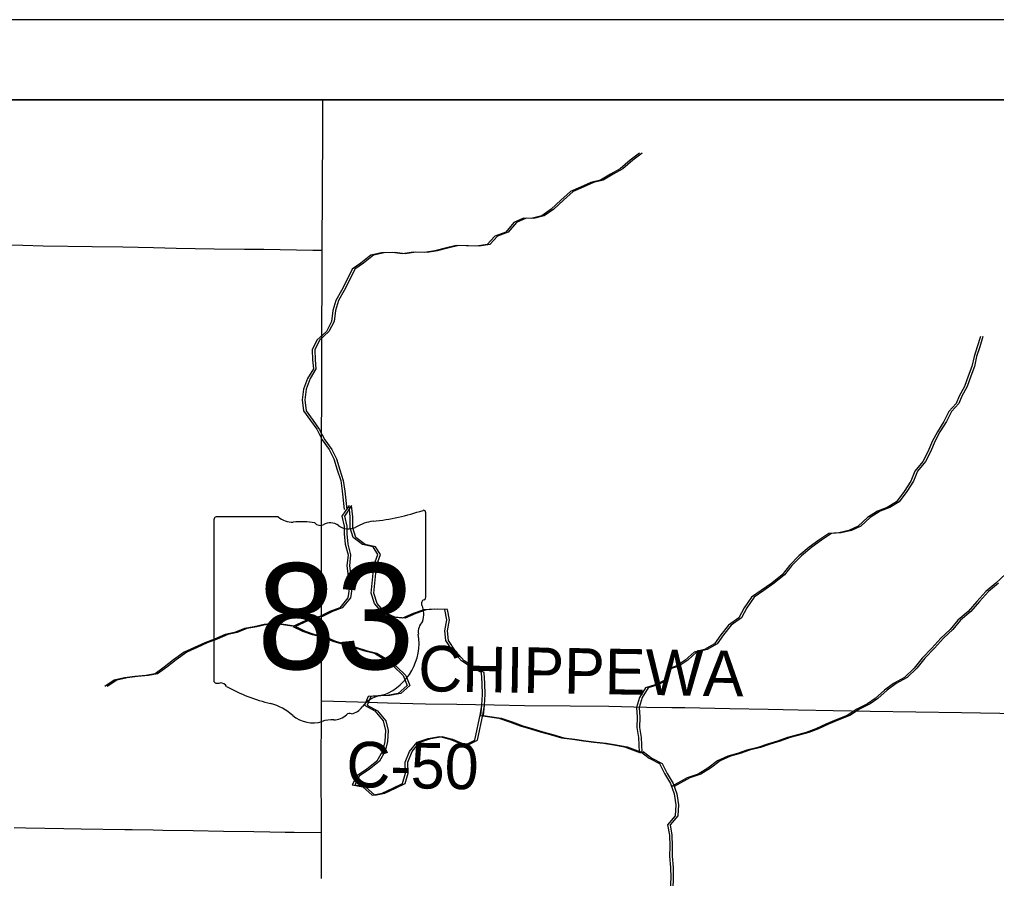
# Model space of a CAD drawing. Extents: x 0 to 34, y 0 to 22.
# Drawn here: x 17.627 to 18.844, y 9.496 to 10.565 of the extents above; entities that cross this region are included whole.
import ezdxf

# ---------------------------------------------------------------- set-up
doc = ezdxf.new("R2010")
doc.units = 0
for name, color, linetype in [('GM_X_County_Road', 7, 'Continuous'), ('GM_X_County_Road_Text', 7, 'Continuous'), ('GM_X_Minor_Lake', 7, 'Continuous'), ('GM_X_Minor_River', 7, 'Continuous'), ('GM_X_Rail_Line', 7, 'Continuous'), ('GM_X_State_Location', 7, 'Continuous'), ('GM_X_State_Route', 7, 'Continuous'), ('GM_X_State_Shield', 7, 'Continuous'), ('GM_X_Township_Road', 7, 'Continuous'), ('SH_Data', 7, 'Continuous')]:
    doc.layers.add(name, color=color, linetype=linetype)

msp = doc.modelspace()

# ---------------------------------------------------------------- linework, layer by layer
at = {"layer": 'GM_X_County_Road'}
for points in [[(18.0034, 9.7168), (18.0487, 9.7153), (18.0855, 9.7141), (18.133, 9.7131), (18.1718, 9.7124), (18.2182, 9.7116), (18.256, 9.711), (18.3129, 9.7103), (18.3613, 9.7099), (18.408, 9.7088), (18.4396, 9.7084), (18.4558, 9.7082), (18.5119, 9.7071), (18.5594, 9.7064), (18.5971, 9.7055), (18.6406, 9.7047), (18.6864, 9.7038), (18.7434, 9.7029), (18.8002, 9.702), (18.8717, 9.7007), (18.9131, 9.7), (18.9542, 9.6994), (19.0369, 9.6978)], [(17.6209, 9.5588), (17.6351, 9.5586), (17.6825, 9.5578), (17.7042, 9.5574), (17.7583, 9.5566), (17.7677, 9.5564), (17.7937, 9.556), (17.8056, 9.5558), (17.8435, 9.5551), (17.8814, 9.5545), (17.9193, 9.5538), (17.9391, 9.5535), (17.9582, 9.5532), (17.9695, 9.5531), (18.0033, 9.5528)]]:
    msp.add_lwpolyline(points, dxfattribs=at)
at = {"layer": 'GM_X_Minor_Lake'}
for points in [[(18.2015, 9.7007), (18.203, 9.7112), (18.2037, 9.7245), (18.2036, 9.7382), (18.2028, 9.7519), (18.1899, 9.7587), (18.1777, 9.7666), (18.167, 9.7784), (18.1582, 9.7916), (18.157, 9.8038), (18.1596, 9.8175), (18.1569, 9.8304), (18.1439, 9.8307), (18.1306, 9.8299), (18.1177, 9.8253), (18.1044, 9.8196), (18.0915, 9.8207), (18.0793, 9.826), (18.0693, 9.8377), (18.0651, 9.8506), (18.0666, 9.8632), (18.0677, 9.8757), (18.0684, 9.8852), (18.0737, 9.8989), (18.0675, 9.9084), (18.0546, 9.9114), (18.0428, 9.9201), (18.0389, 9.9322), (18.0392, 9.9459), (18.0377, 9.9596), (18.0286, 9.9466), (18.0317, 9.9341), (18.0317, 9.9246), (18.0329, 9.9117), (18.0364, 9.8984), (18.0349, 9.8847), (18.0365, 9.8718), (18.0384, 9.8585), (18.0362, 9.8449), (18.026, 9.8323), (18.0138, 9.8277), (18.0013, 9.8216), (17.9884, 9.8189), (17.9677, 9.8092)], [(18.2019, 9.6983), (18.203, 9.7112), (18.2037, 9.7245), (18.2036, 9.7382), (18.2028, 9.7519), (18.1899, 9.7587), (18.1777, 9.7666), (18.167, 9.7784), (18.1582, 9.7916), (18.157, 9.8038), (18.1596, 9.8175), (18.1569, 9.8304), (18.1439, 9.8307), (18.1306, 9.8299), (18.1177, 9.8253), (18.1044, 9.8196), (18.0915, 9.8207), (18.0793, 9.826), (18.0693, 9.8377), (18.0651, 9.8506), (18.0666, 9.8632), (18.0677, 9.8757), (18.0684, 9.8852), (18.0737, 9.8989), (18.0675, 9.9084), (18.0546, 9.9114), (18.0428, 9.9201), (18.0389, 9.9322), (18.0392, 9.9459), (18.0377, 9.9596), (18.0286, 9.9466), (18.0317, 9.9341), (18.0317, 9.9246), (18.0329, 9.9117), (18.0364, 9.8984), (18.0349, 9.8847), (18.0365, 9.8718), (18.0384, 9.8585), (18.0362, 9.8449), (18.026, 9.8323), (18.0138, 9.8277), (18.0013, 9.8216), (17.9884, 9.8189), (17.9688, 9.8097)], [(18.2048, 9.7007), (18.2062, 9.7112), (18.207, 9.7245), (18.2069, 9.7382), (18.2061, 9.7519), (18.1931, 9.7587), (18.1809, 9.7666), (18.1702, 9.7784), (18.1614, 9.7916), (18.1602, 9.8038), (18.1628, 9.8175), (18.1601, 9.8304), (18.1472, 9.8307), (18.1339, 9.8299), (18.121, 9.8253), (18.1077, 9.8196), (18.0947, 9.8207), (18.0825, 9.826), (18.0726, 9.8377), (18.0684, 9.8506), (18.0698, 9.8632), (18.0709, 9.8757), (18.0717, 9.8852), (18.0769, 9.8989), (18.0708, 9.9084), (18.0579, 9.9114), (18.046, 9.9201), (18.0422, 9.9322), (18.0425, 9.9459), (18.0409, 9.9596), (18.0319, 9.9466), (18.0349, 9.9341), (18.035, 9.9246), (18.0362, 9.9117), (18.0396, 9.8984), (18.0382, 9.8847), (18.0397, 9.8718), (18.0417, 9.8585), (18.0395, 9.8449), (18.0292, 9.8323), (18.0171, 9.8277), (18.0045, 9.8216), (17.9916, 9.8189), (17.971, 9.8092)], [(18.2052, 9.6983), (18.2062, 9.7112), (18.207, 9.7245), (18.2069, 9.7382), (18.2061, 9.7519), (18.1931, 9.7587), (18.1809, 9.7666), (18.1702, 9.7784), (18.1614, 9.7916), (18.1602, 9.8038), (18.1628, 9.8175), (18.1601, 9.8304), (18.1472, 9.8307), (18.1339, 9.8299), (18.121, 9.8253), (18.1077, 9.8196), (18.0947, 9.8207), (18.0825, 9.826), (18.0726, 9.8377), (18.0684, 9.8506), (18.0698, 9.8632), (18.0709, 9.8757), (18.0717, 9.8852), (18.0769, 9.8989), (18.0708, 9.9084), (18.0579, 9.9114), (18.046, 9.9201), (18.0422, 9.9322), (18.0425, 9.9459), (18.0409, 9.9596), (18.0319, 9.9466), (18.0349, 9.9341), (18.035, 9.9246), (18.0362, 9.9117), (18.0396, 9.8984), (18.0382, 9.8847), (18.0397, 9.8718), (18.0417, 9.8585), (18.0395, 9.8449), (18.0292, 9.8323), (18.0171, 9.8277), (18.0045, 9.8216), (17.9916, 9.8189), (17.972, 9.8097)], [(17.9675, 9.8094), (17.9797, 9.8033), (17.9918, 9.7992), (18.0052, 9.7962), (18.0174, 9.7909), (18.0303, 9.7871), (18.0429, 9.7833), (18.0558, 9.7792), (18.0692, 9.7762), (18.0814, 9.7686), (18.0932, 9.7599), (18.1051, 9.7482), (18.11, 9.7357), (18.099, 9.7258), (18.0854, 9.7234), (18.0739, 9.723), (18.0614, 9.7219), (18.0569, 9.7112), (18.0698, 9.7044), (18.0801, 9.6919), (18.0832, 9.6798), (18.0821, 9.6661), (18.0795, 9.6539), (18.0723, 9.6414), (18.0594, 9.6311), (18.0473, 9.6234), (18.0416, 9.612), (18.055, 9.6094), (18.0664, 9.5992), (18.079, 9.6019), (18.0923, 9.608), (18.1044, 9.6137), (18.1078, 9.6267), (18.1077, 9.6403), (18.113, 9.6536), (18.1225, 9.6651), (18.1362, 9.6697), (18.1502, 9.6724), (18.1632, 9.669), (18.175, 9.6641), (18.1845, 9.6629), (18.1944, 9.6679), (18.2015, 9.7007)], [(17.9677, 9.8092), (17.9797, 9.8033), (17.9918, 9.7992), (18.0052, 9.7962), (18.0174, 9.7909), (18.0303, 9.7871), (18.0429, 9.7833), (18.0558, 9.7792), (18.0692, 9.7762), (18.0814, 9.7686), (18.0932, 9.7599), (18.1051, 9.7482), (18.11, 9.7357), (18.099, 9.7258), (18.0854, 9.7234), (18.0739, 9.723), (18.0614, 9.7219), (18.0569, 9.7112), (18.0698, 9.7044), (18.0801, 9.6919), (18.0832, 9.6798), (18.0821, 9.6661), (18.0795, 9.6539), (18.0723, 9.6414), (18.0594, 9.6311), (18.0473, 9.6234), (18.0416, 9.612), (18.055, 9.6094), (18.0664, 9.5992), (18.079, 9.6019), (18.0923, 9.608), (18.1044, 9.6137), (18.1078, 9.6267), (18.1077, 9.6403), (18.113, 9.6536), (18.1225, 9.6651), (18.1362, 9.6697), (18.1502, 9.6724), (18.1632, 9.669), (18.175, 9.6641), (18.1845, 9.6629), (18.1944, 9.6679), (18.2015, 9.7007)], [(17.9707, 9.8094), (17.9829, 9.8033), (17.9951, 9.7992), (18.0084, 9.7962), (18.0206, 9.7909), (18.0336, 9.7871), (18.0462, 9.7833), (18.0591, 9.7792), (18.0724, 9.7762), (18.0847, 9.7686), (18.0965, 9.7599), (18.1083, 9.7482), (18.1133, 9.7357), (18.1023, 9.7258), (18.0886, 9.7234), (18.0772, 9.723), (18.0647, 9.7219), (18.0601, 9.7112), (18.0731, 9.7044), (18.0834, 9.6919), (18.0865, 9.6798), (18.0854, 9.6661), (18.0828, 9.6539), (18.0756, 9.6414), (18.0627, 9.6311), (18.0506, 9.6234), (18.0449, 9.612), (18.0582, 9.6094), (18.0697, 9.5992), (18.0822, 9.6019), (18.0955, 9.608), (18.1077, 9.6137), (18.1111, 9.6267), (18.111, 9.6403), (18.1163, 9.6536), (18.1258, 9.6651), (18.1394, 9.6697), (18.1535, 9.6724), (18.1665, 9.669), (18.1783, 9.6641), (18.1878, 9.6629), (18.1977, 9.6679), (18.2048, 9.7007)], [(17.971, 9.8092), (17.9829, 9.8033), (17.9951, 9.7992), (18.0084, 9.7962), (18.0206, 9.7909), (18.0336, 9.7871), (18.0462, 9.7833), (18.0591, 9.7792), (18.0724, 9.7762), (18.0847, 9.7686), (18.0965, 9.7599), (18.1083, 9.7482), (18.1133, 9.7357), (18.1023, 9.7258), (18.0886, 9.7234), (18.0772, 9.723), (18.0647, 9.7219), (18.0601, 9.7112), (18.0731, 9.7044), (18.0834, 9.6919), (18.0865, 9.6798), (18.0854, 9.6661), (18.0828, 9.6539), (18.0756, 9.6414), (18.0627, 9.6311), (18.0506, 9.6234), (18.0449, 9.612), (18.0582, 9.6094), (18.0697, 9.5992), (18.0822, 9.6019), (18.0955, 9.608), (18.1077, 9.6137), (18.1111, 9.6267), (18.111, 9.6403), (18.1163, 9.6536), (18.1258, 9.6651), (18.1394, 9.6697), (18.1535, 9.6724), (18.1665, 9.669), (18.1783, 9.6641), (18.1878, 9.6629), (18.1977, 9.6679), (18.2048, 9.7007)]]:
    msp.add_lwpolyline(points, dxfattribs=at)
at = {"layer": 'GM_X_Minor_River'}
for points in [[(18.3994, 10.3982), (18.3876, 10.3898), (18.3751, 10.3787), (18.3634, 10.3723), (18.3508, 10.3646), (18.3387, 10.3619), (18.3257, 10.3562), (18.3136, 10.3505), (18.3015, 10.3398), (18.2893, 10.3287), (18.2776, 10.3204), (18.2646, 10.3169), (18.2551, 10.3173), (18.243, 10.3119), (18.2327, 10.3001), (18.2194, 10.2951), (18.2096, 10.2848), (18.1963, 10.2825), (18.1833, 10.2832), (18.1712, 10.2836), (18.1575, 10.2801), (18.1445, 10.2767), (18.1316, 10.2748), (18.1175, 10.2751), (18.1042, 10.2732), (18.0913, 10.2746), (18.078, 10.2742), (18.065, 10.2715), (18.0525, 10.2616), (18.0415, 10.254), (18.0355, 10.2411), (18.0283, 10.2274), (18.0211, 10.2148), (18.0174, 10.2026), (18.0159, 10.189), (18.0095, 10.1764), (17.9977, 10.1657), (17.9917, 10.1536), (17.9921, 10.141), (17.9933, 10.13), (17.9861, 10.1178), (17.9808, 10.1045), (17.9793, 10.0912), (17.9809, 10.0776), (17.9897, 10.0658), (17.9974, 10.0548), (18.0043, 10.0415), (18.0131, 10.0294), (18.0188, 10.0177), (18.023, 10.004), (18.0273, 9.9911), (18.0292, 9.9778), (18.0315, 9.955)], [(18.4027, 10.3982), (18.3909, 10.3898), (18.3784, 10.3787), (18.3666, 10.3723), (18.3541, 10.3646), (18.3419, 10.3619), (18.329, 10.3562), (18.3169, 10.3505), (18.3047, 10.3398), (18.2926, 10.3287), (18.2808, 10.3204), (18.2679, 10.3169), (18.2584, 10.3173), (18.2462, 10.3119), (18.236, 10.3001), (18.2227, 10.2951), (18.2128, 10.2848), (18.1995, 10.2825), (18.1866, 10.2832), (18.1744, 10.2836), (18.1607, 10.2801), (18.1478, 10.2767), (18.1349, 10.2748), (18.1208, 10.2751), (18.1075, 10.2732), (18.0945, 10.2746), (18.0812, 10.2742), (18.0683, 10.2715), (18.0558, 10.2616), (18.0448, 10.254), (18.0387, 10.2411), (18.0316, 10.2274), (18.0244, 10.2148), (18.0206, 10.2026), (18.0191, 10.189), (18.0127, 10.1764), (18.001, 10.1657), (17.9949, 10.1536), (17.9954, 10.141), (17.9965, 10.13), (17.9894, 10.1178), (17.9841, 10.1045), (17.9826, 10.0912), (17.9842, 10.0776), (17.993, 10.0658), (18.0006, 10.0548), (18.0075, 10.0415), (18.0163, 10.0294), (18.0221, 10.0177), (18.0263, 10.004), (18.0305, 9.9911), (18.0325, 9.9778), (18.0348, 9.955)], [(18.8238, 10.1703), (18.8196, 10.1573), (18.8159, 10.1452), (18.8132, 10.133), (18.8087, 10.1209), (18.8042, 10.1079), (18.7974, 10.0961), (18.7936, 10.0866), (18.7845, 10.0767), (18.7781, 10.0645), (18.7702, 10.0516), (18.7638, 10.0394), (18.7589, 10.0273), (18.7521, 10.0147), (18.7422, 10.0025), (18.7373, 9.99), (18.729, 9.9774), (18.7195, 9.9645), (18.7077, 9.9572), (18.6956, 9.9526), (18.6834, 9.945), (18.6717, 9.934), (18.6599, 9.9286), (18.6474, 9.9259), (18.6352, 9.9248), (18.6227, 9.9167), (18.6105, 9.908), (18.5976, 9.8973), (18.5859, 9.8851), (18.5768, 9.8737), (18.5639, 9.863), (18.551, 9.8539), (18.5388, 9.8455), (18.5298, 9.8325), (18.523, 9.82), (18.5101, 9.8108), (18.5006, 9.799), (18.4926, 9.7876), (18.4801, 9.7807), (18.4672, 9.7773), (18.4562, 9.7674), (18.4448, 9.7598), (18.4345, 9.7563), (18.4315, 9.7426), (18.419, 9.7365), (18.4068, 9.7327), (18.3993, 9.7209), (18.3955, 9.7083), (18.3963, 9.6962), (18.396, 9.6833), (18.3979, 9.6711), (18.3988, 9.6528)], [(18.827, 10.1703), (18.8229, 10.1573), (18.8191, 10.1452), (18.8165, 10.133), (18.812, 10.1209), (18.8075, 10.1079), (18.8007, 10.0961), (18.7969, 10.0866), (18.7878, 10.0767), (18.7814, 10.0645), (18.7734, 10.0516), (18.767, 10.0394), (18.7621, 10.0273), (18.7553, 10.0147), (18.7455, 10.0025), (18.7406, 9.99), (18.7322, 9.9774), (18.7228, 9.9645), (18.711, 9.9572), (18.6989, 9.9526), (18.6867, 9.945), (18.675, 9.934), (18.6632, 9.9286), (18.6506, 9.9259), (18.6385, 9.9248), (18.6259, 9.9167), (18.6138, 9.908), (18.6009, 9.8973), (18.5891, 9.8851), (18.58, 9.8737), (18.5672, 9.863), (18.5543, 9.8539), (18.5421, 9.8455), (18.533, 9.8325), (18.5262, 9.82), (18.5133, 9.8108), (18.5039, 9.799), (18.4959, 9.7876), (18.4834, 9.7807), (18.4704, 9.7773), (18.4594, 9.7674), (18.4481, 9.7598), (18.4378, 9.7563), (18.4348, 9.7426), (18.4223, 9.7365), (18.4101, 9.7327), (18.4025, 9.7209), (18.3988, 9.7083), (18.3996, 9.6962), (18.3993, 9.6833), (18.4012, 9.6711), (18.4021, 9.6528)], [(18.8549, 9.8745), (18.8432, 9.863), (18.8307, 9.8527), (18.8193, 9.8402), (18.8087, 9.828), (18.7958, 9.8169), (18.7863, 9.8055), (18.7746, 9.7948), (18.7632, 9.7823), (18.7514, 9.7697), (18.7412, 9.7575), (18.7295, 9.7457), (18.7158, 9.7381), (18.7044, 9.7301), (18.6927, 9.7194), (18.6832, 9.7129), (18.6699, 9.7064), (18.6581, 9.6984), (18.6444, 9.6931), (18.6315, 9.6877), (18.619, 9.682), (18.6068, 9.6774), (18.5931, 9.6736), (18.5836, 9.6709), (18.5711, 9.6663), (18.5589, 9.6628), (18.5468, 9.6586), (18.5331, 9.6552), (18.5213, 9.6513), (18.5095, 9.6479), (18.4966, 9.6418), (18.4845, 9.633), (18.4723, 9.6254), (18.4586, 9.6208), (18.4392, 9.6099)], [(18.8464, 9.863), (18.8339, 9.8527), (18.8226, 9.8402), (18.8119, 9.828), (18.7991, 9.8169), (18.7896, 9.8055), (18.7778, 9.7948), (18.7665, 9.7823), (18.7547, 9.7697), (18.7445, 9.7575), (18.7327, 9.7457), (18.7191, 9.7381), (18.7077, 9.7301), (18.6959, 9.7194), (18.6864, 9.7129), (18.6731, 9.7064), (18.6614, 9.6984), (18.6477, 9.6931), (18.6348, 9.6877), (18.6222, 9.682), (18.6101, 9.6774), (18.5964, 9.6736), (18.5869, 9.6709), (18.5744, 9.6663), (18.5622, 9.6628), (18.55, 9.6586), (18.5364, 9.6552), (18.5246, 9.6513), (18.5128, 9.6479), (18.4999, 9.6418), (18.4877, 9.633), (18.4756, 9.6254), (18.4619, 9.6208), (18.4425, 9.6099)], [(17.9663, 9.8097), (17.945, 9.8131), (17.9321, 9.8115), (17.9195, 9.8088), (17.9074, 9.8065), (17.8952, 9.8019), (17.8834, 9.7992), (17.8701, 9.7935), (17.858, 9.7889), (17.8454, 9.7832), (17.8325, 9.7771), (17.8192, 9.7679), (17.8075, 9.7584), (17.7961, 9.7504), (17.7847, 9.7481), (17.771, 9.7469), (17.758, 9.7453), (17.7451, 9.7423), (17.7334, 9.7343)], [(17.9696, 9.8097), (17.9483, 9.8131), (17.9353, 9.8115), (17.9228, 9.8088), (17.9106, 9.8065), (17.8985, 9.8019), (17.8867, 9.7992), (17.8734, 9.7935), (17.8612, 9.7889), (17.8487, 9.7832), (17.8358, 9.7771), (17.8225, 9.7679), (17.8107, 9.7584), (17.7993, 9.7504), (17.7879, 9.7481), (17.7742, 9.7469), (17.7613, 9.7453), (17.7484, 9.7423), (17.7366, 9.7343)], [(18.2015, 9.6982), (18.224, 9.695), (18.2373, 9.6904), (18.2506, 9.6855), (18.2636, 9.6818), (18.2758, 9.678), (18.2883, 9.6746), (18.3021, 9.6705), (18.3158, 9.669), (18.3295, 9.6668), (18.3424, 9.6653), (18.3546, 9.6638), (18.3672, 9.6619), (18.3805, 9.6593), (18.4004, 9.652)], [(18.2048, 9.6982), (18.2272, 9.695), (18.2406, 9.6904), (18.2539, 9.6855), (18.2669, 9.6818), (18.279, 9.678), (18.2916, 9.6746), (18.3053, 9.6705), (18.319, 9.669), (18.3327, 9.6668), (18.3457, 9.6653), (18.3579, 9.6638), (18.3704, 9.6619), (18.3838, 9.6593), (18.4037, 9.652)], [(18.4007, 9.6537), (18.4114, 9.6453), (18.4243, 9.6385), (18.4305, 9.626), (18.4381, 9.6139), (18.4427, 9.601), (18.4447, 9.5873), (18.4436, 9.5736), (18.4341, 9.5622), (18.4365, 9.5493), (18.4369, 9.5356), (18.4366, 9.5231), (18.4381, 9.5094), (18.4382, 9.4965), (18.4375, 9.4828)], [(18.4039, 9.6537), (18.4146, 9.6453), (18.4276, 9.6385), (18.4337, 9.626), (18.4414, 9.6139), (18.446, 9.601), (18.448, 9.5873), (18.4469, 9.5736), (18.4374, 9.5622), (18.4397, 9.5493), (18.4402, 9.5356), (18.4398, 9.5231), (18.4414, 9.5094), (18.4414, 9.4965), (18.4407, 9.4828)]]:
    msp.add_lwpolyline(points, dxfattribs=at)
at = {"layer": 'GM_X_Rail_Line'}
msp.add_lwpolyline([(20.5433, 10.4647), (15.8135, 10.4647), (15.8135, 8.7139), (16.1653, 8.7131), (16.4652, 8.7133), (17.2709, 8.7114), (17.9656, 8.7159), (18.1069, 8.7167), (19.0111, 8.7263), (19.2746, 8.7302), (19.6659, 8.7321), (19.9266, 8.7325), (20.1506, 8.7322), (20.3472, 8.7326), (20.5292, 8.7328), (20.535, 9.5999), (20.5348, 9.6651)], close=True, dxfattribs=at)
at = {"layer": 'GM_X_State_Route'}
msp.add_lwpolyline([(18.0032, 9.4956), (18.0032, 9.5028), (18.0033, 9.5528), (18.003, 9.6389), (18.0032, 9.6988), (18.0034, 9.7168), (18.0032, 10.0008), (18.0043, 10.2778), (18.005, 10.428), (18.0051, 10.4647)], dxfattribs=at)
at = {"layer": 'GM_X_State_Shield'}
for p, q in [((18.1331, 9.8458), (18.1331, 9.9505)), ((17.8695, 9.9421), (17.8695, 9.7419)), ((17.9493, 9.9455), (17.8721, 9.9455)), ((18.1331, 9.8458), (18.1331, 9.8458))]:
    msp.add_line(p, q, dxfattribs=at)
for centre, radius, start, end in [((18.0392, 10.2183), 0.2796, 275.8445, 288.9065), ((18.1302, 9.9509), 0.00294, 351.8621, 97.738), ((17.8725, 9.9425), 0.00305, 98.1301, 188.1301), ((17.9677, 9.9687), 0.0296, 231.6195, 271.1119), ((17.9775, 9.8332), 0.1064, 80.4867, 94.9883), ((18.0142, 9.9204), 0.0178, 54.4667, 119.1411), ((18.0749, 9.8844), 0.0563, 97.3462, 120.7689), ((18.0016, 9.9435), 0.00855, 219.7921, 297.1024), ((18.0371, 9.9521), 0.0214, 233.8562, 294.8282), ((18.1324, 9.8381), 0.00454, 107.944, 210.337), ((18.13, 9.8454), 0.00314, 289.6038, 7.7341), ((18.1035, 9.8249), 0.0273, 340.033, 23.6496), ((18.1436, 9.802), 0.0198, 136.8065, 186.9296), ((18.0549, 9.7887), 0.0699, 292.3089, 8.9858), ((17.8725, 9.7415), 0.00308, 171.9584, 258.3066), ((17.873, 9.762), 0.0235, 267.339, 280.6039), ((17.8778, 9.7304), 0.00848, 29.7484, 93.2717), ((17.9848, 9.9102), 0.2019, 240.4129, 257.1985), ((18.0844, 9.6858), 0.0383, 94.4031, 142.5768), ((17.9246, 9.652), 0.0632, 47.1842, 75.836), ((18.0358, 9.7225), 0.0226, 282.8732, 323.2771), ((17.993, 9.7294), 0.0401, 230.7004, 286.2918), ((18.0191, 9.7144), 0.0214, 268.777, 315.5493), ((18.0384, 9.695), 0.00601, 65.7517, 132.6484), ((18.0161, 9.6602), 0.0329, 85.6951, 111.2099)]:
    msp.add_arc(centre, radius, start, end, dxfattribs=at)
at = {"layer": 'GM_X_Township_Road'}
msp.add_lwpolyline([(17.5942, 10.2844), (17.6316, 10.2837), (17.6569, 10.2832), (17.7178, 10.2822), (17.7562, 10.2816), (17.7941, 10.2808), (17.8223, 10.2803), (17.8696, 10.2795), (17.9075, 10.279), (17.9315, 10.2787), (17.9926, 10.2777), (18.0043, 10.2778)], dxfattribs=at)
at = {"layer": 'SH_Data'}
for p, q in [((15.7135, 10.5647), (26.49, 10.5647)), ((15.8135, 10.4647), (22.6135, 10.4647))]:
    msp.add_line(p, q, dxfattribs=at)

# ---------------------------------------------------------------- texts
at = {"layer": 'GM_X_County_Road_Text'}
for s, rotation, p in [('CHIPPEWA', 359.0586, (18.1235, 9.7287)), ('C-50', 358.9701, (18.0339, 9.6093))]:
    msp.add_text(s, height=0.05682, rotation=rotation, dxfattribs=at).set_placement(p)
at = {"layer": 'GM_X_State_Location'}
for s in ['s', 'r']:
    msp.add_text(s, height=0.000189, dxfattribs=at).set_placement((17.9983, 9.8287))
msp.add_text('83', height=0.000189, rotation=0, dxfattribs=at).set_placement((17.9506, 9.8149))
at = {"layer": 'GM_X_State_Shield'}
msp.add_text('83', height=0.13184, dxfattribs=at).set_placement((17.9231, 9.7561))

doc.saveas('drawing.dxf')
